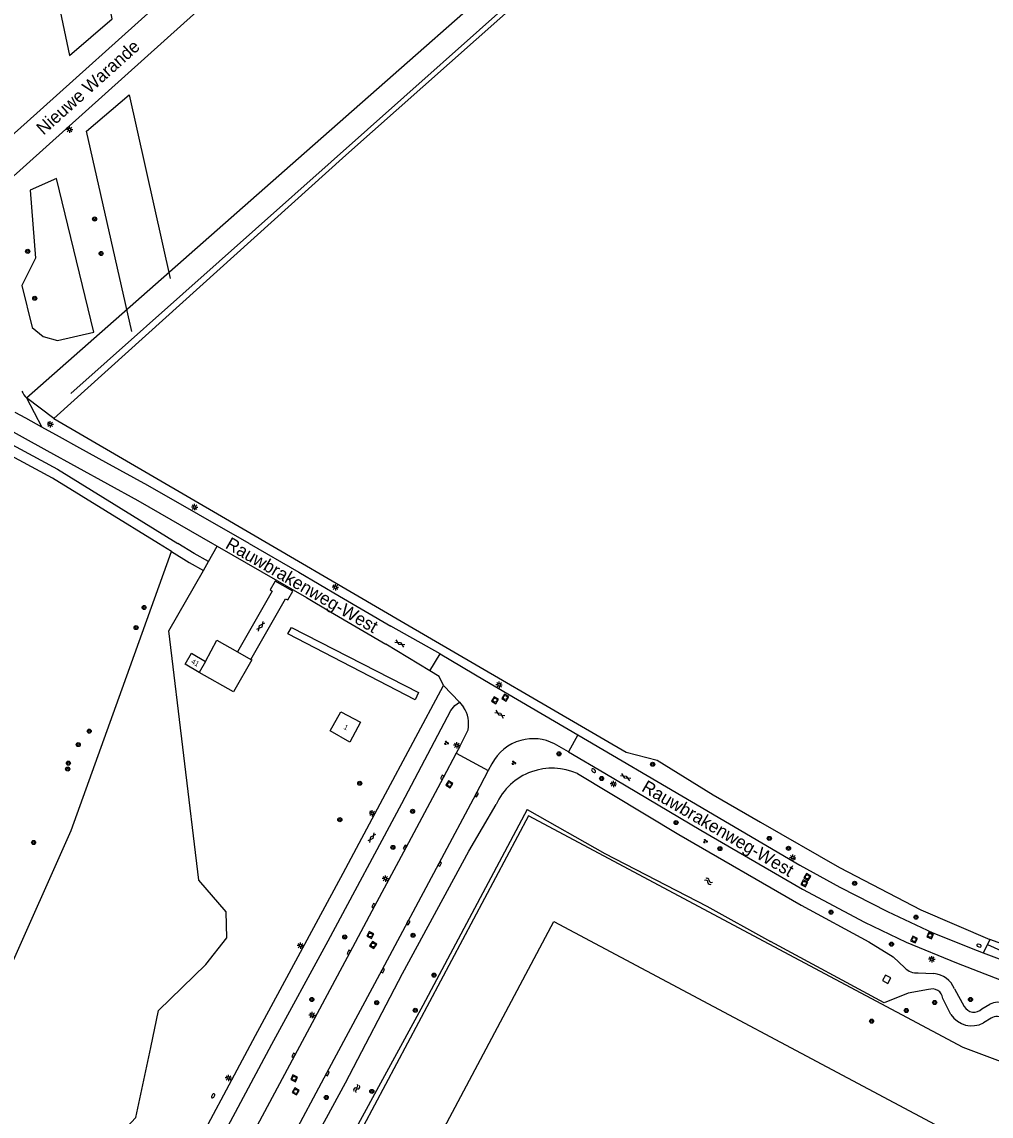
# Model space of a CAD drawing. Extents: x 136000 to 138005, y 398500 to 400500.
# Drawn here: x 136550.3 to 136740.1, y 399387.9 to 399602.1 of the extents above; entities that cross this region are included whole.
import ezdxf

# ---------------------------------------------------------------- set-up
doc = ezdxf.new("R2010")
doc.units = 0
for name, color, linetype in [('gg-afsc-draadraster', 7, 'Continuous'), ('gg-afsc-hekwerk', 7, 'Continuous'), ('gg-afsc-lijn draadraster', 7, 'Continuous'), ('gg-anno-huisnummerreeks BGT', 7, 'Continuous'), ('gg-anno-openbare ruimte label', 7, 'Continuous'), ('gg-bbg-hoofdgebouw', 7, 'Continuous'), ('gg-knt-bronhoudergrens', 7, 'Continuous'), ('gg-knt-verharding', 7, 'Continuous'), ('gg-kntw-bovenkant insteek waterloop', 7, 'Continuous'), ('gg-kntw-greppel-droge sloot', 7, 'Continuous'), ('gg-kntw-midden sloot', 7, 'Continuous'), ('gg-kwrk-uitstroombak niveau min 01', 7, 'Continuous'), ('gt-bbg-plantopografie pand', 7, 'Continuous'), ('gt-grn-groengrens', 7, 'Continuous'), ('gt-grn-vlakafsluiter', 7, 'Continuous'), ('gt-grn-weggrens', 7, 'Continuous'), ('gt-symb-boom', 7, 'Continuous'), ('gt-symb-brandkraan', 7, 'Continuous'), ('gt-symb-gesloten verharding', 7, 'Continuous'), ('gt-symb-groenvak', 7, 'Continuous'), ('gt-symb-kolk', 7, 'Continuous'), ('gt-symb-lichtmast', 7, 'Continuous'), ('gt-symb-rioolschacht', 7, 'Continuous'), ('gt-symb-watersymbool', 7, 'Continuous')]:
    doc.layers.add(name, color=color, linetype=linetype)

# ---------------------------------------------------------------- blocks, each defined once
blk = doc.blocks.new('gt0-LMAST')
at = {"layer": 'gt-symb-lichtmast'}
for p, q in [((-0.18, 0.17), (-0.45, 0.44)), ((-0.01, 0.25), (-0.01, 0.62)), ((0.17, 0.17), (0.44, 0.44)), ((-0.26, 0), (-0.63, 0)), ((-0.18, -0.18), (-0.45, -0.45)), ((-0.01, -0.25), (-0.01, -0.63)), ((0.44, -0.45), (0.17, -0.18)), ((0.24, 0), (0.62, 0))]:
    blk.add_line(p, q, dxfattribs=at)
blk.add_circle((-0.01, 0), 0.25, dxfattribs=at)
blk = doc.blocks.new('gt0-GESVH1')
at = {"layer": 'gt-symb-gesloten verharding'}
for p, q in [((-0.99, -0.26), (0.01, 0.24)), ((0.01, -0.26), (-0.99, 0.24)), ((0.01, 0.24), (1.01, -0.26)), ((1.01, 0.24), (0.01, -0.26))]:
    blk.add_line(p, q, dxfattribs=at)
blk = doc.blocks.new('gt0-RS')
at = {"layer": 'gt-symb-rioolschacht'}
blk.add_lwpolyline([(-0.5, -0.5), (0.5, -0.5), (0.5, 0.5), (-0.5, 0.5)], close=True, dxfattribs=at)
blk.add_circle((0, 0), 0.375, dxfattribs=at)
blk = doc.blocks.new('gt0-BOOM')
at = {"layer": 'gt-symb-boom'}
for radius in [0.4, 0.2]:
    blk.add_circle((0, 0), radius, dxfattribs=at)
blk = doc.blocks.new('gt0-KOLK')
at = {"layer": 'gt-symb-kolk'}
blk.add_lwpolyline([(0, 0), (0.37, 0), (0.37, 0.4), (-0.38, 0.4), (-0.38, 0), (0, 0)], dxfattribs=at)
blk = doc.blocks.new('gt0-GRVAK')
at = {"layer": 'gt-symb-groenvak'}
for p, q in [((-0.11, 0.19), (-0.23, 0.24)), ((-0.18, 0.15), (0.09, 0.15)), ((-0.09, 0.21), (-0.16, 0.32)), ((-0.05, 0.21), (-0.05, 0.39)), ((0, 0.21), (0.06, 0.32)), ((0.01, 0.19), (0.13, 0.24)), ((0.26, -0.05), (0.2, 0.06)), ((0.3, -0.05), (0.3, 0.13)), ((0.35, -0.05), (0.41, 0.06)), ((-0.24, -0.23), (-0.36, -0.18)), ((-0.32, -0.26), (-0.05, -0.26)), ((-0.23, -0.21), (-0.29, -0.1)), ((-0.18, -0.2), (-0.18, -0.02)), ((-0.14, -0.21), (-0.07, -0.1)), ((-0.12, -0.23), (0, -0.18)), ((0.24, -0.07), (0.12, -0.02)), ((0.17, -0.11), (0.44, -0.11)), ((0.37, -0.07), (0.49, -0.02))]:
    blk.add_line(p, q, dxfattribs=at)
blk = doc.blocks.new('gt0-BR')
at = {"layer": 'gt-symb-brandkraan'}
for centre, radius, start, end in [((-0.24, 0), 0.206, 107.5669, 252.4331), ((0.6, -2.66), 3, 106.892, 107.5669), ((0, -0.69), 0.938, 73.108, 106.892), ((-0.6, -2.66), 3, 72.4331, 73.108), ((0.24, 0), 0.206, 287.567, 72.4331), ((0.6, 2.66), 3, 252.4331, 253.108), ((0, 0.69), 0.938, 253.108, 286.8921), ((-0.6, 2.66), 3, 286.8921, 287.567)]:
    blk.add_arc(centre, radius, start, end, dxfattribs=at)
blk = doc.blocks.new('gt0-WA')
at = {"layer": 'gt-symb-watersymbool'}
for centre, start, end in [((-0.32, 0.02), 28.0725, 151.9275), ((0.43, 0.42), 208.0725, 331.9275), ((-0.32, -0.43), 28.0725, 151.9275), ((0.43, -0.03), 208.0725, 331.9275)]:
    blk.add_arc(centre, 0.425, start, end, dxfattribs=at)

msp = doc.modelspace()

# ---------------------------------------------------------------- linework, layer by layer
at = {"layer": 'gg-afsc-draadraster'}
msp.add_lwpolyline([(136556.55, 399524.49), (136589.33, 399505.38), (136625.34, 399484.37), (136668.61, 399459.13)], dxfattribs=at)
at = {"layer": 'gg-afsc-hekwerk'}
msp.add_line((136592.49, 399478.81), (136595.09, 399477.32), dxfattribs=at)
for points in [[(136535.47, 399709.83), (136559.58, 399595.55), (136567.96, 399602.71), (136544.79, 399713.71)], [(136571.78, 399541.53), (136562.95, 399580.7), (136571.25, 399587.85), (136579.33, 399551.86)], [(136586.23, 399476.92), (136588.47, 399481.09), (136592.49, 399478.81)], [(136595.09, 399477.32), (136595.27, 399477.22), (136591.73, 399470.96), (136584.99, 399474.75)], [(136696.62, 399421.55), (136649.45, 399446.68), (136595.65, 399345.56), (136593.79, 399340.87), (136592.52, 399336), (136591.92, 399331), (136591.91, 399325.97), (136592.55, 399320.99), (136593.8, 399316.11), (136595.69, 399311.45), (136598.08, 399307.03)], [(136696.62, 399421.55), (136649.45, 399446.68), (136595.65, 399345.56)], [(136923.78, 399328.57), (136919.38, 399330.99), (136917.16, 399332.17), (136914.92, 399333.32), (136912.65, 399334.41), (136910.36, 399335.47), (136908.12, 399336.37), (136905.76, 399337.27), (136809.23, 399373.39), (136734.6, 399401.33), (136696.62, 399421.55)], [(136777.46, 399385.28), (136734.6, 399401.33), (136696.62, 399421.55)]]:
    msp.add_lwpolyline(points, dxfattribs=at)
at = {"layer": 'gg-afsc-lijn draadraster'}
msp.add_lwpolyline([(136556.55, 399524.49), (136589.33, 399505.38), (136625.34, 399484.37), (136668.61, 399459.13)], dxfattribs=at)
at = {"layer": 'gg-bbg-hoofdgebouw'}
msp.add_line((136586.23, 399476.92), (136584.99, 399474.75), dxfattribs=at)
for points in [[(136584.99, 399474.75), (136582.22, 399476.37), (136583.47, 399478.55), (136586.23, 399476.92)], [(136612.74, 399467.07), (136616.55, 399465.04), (136614.47, 399461.11), (136610.61, 399463.32), (136612.74, 399467.07)]]:
    msp.add_lwpolyline(points, dxfattribs=at)
at = {"layer": 'gg-knt-bronhoudergrens'}
msp.add_line((136556.55, 399524.49), (136551.15, 399528.49), dxfattribs=at)
for points in [[(136811.37, 399688.99), (136776.32, 399720.09), (136756.7, 399702.97), (136686.2, 399640.29), (136649.05, 399607.48), (136613.7, 399576.03), (136556.55, 399524.49)], [(136551.15, 399528.49), (136604.42, 399575.46), (136658.39, 399623.03), (136725.27, 399676.87)], [(136668.61, 399459.13), (136674.64, 399457.61), (136685.64, 399450.81), (136694.9, 399445.45), (136710.4, 399436.6), (136726.28, 399428.26), (136739.8, 399422.47)]]:
    msp.add_lwpolyline(points, dxfattribs=at)
at = {"layer": 'gg-knt-verharding'}
for p, q in [((136541.11, 399525.95), (136555.18, 399518.2)), ((136551.02, 399524.51), (136548.98, 399525.63)), ((136554.15, 399522.78), (136551.02, 399524.51)), ((136557.6, 399520.89), (136554.15, 399522.78)), ((136561.6, 399518.69), (136557.6, 399520.89)), ((136566.71, 399515.88), (136561.6, 399518.69)), ((136587.57, 399500), (136588.5, 399499.47)), ((136612.48, 399489.72), (136622.53, 399483.82)), ((136610.71, 399486.64), (136621.56, 399480.27)), ((136632.15, 399478.43), (136622.53, 399483.82)), ((136630.15, 399475.1), (136621.56, 399480.27)), ((136630.15, 399475.1), (136632.15, 399478.43)), ((136631.99, 399473.99), (136630.15, 399475.1)), ((136632.81, 399472.18), (136631.99, 399473.99)), ((136635.96, 399468.92), (136636.76, 399467.97)), ((136636.02, 399460.28), (136637.63, 399463.52)), ((136657.28, 399459.24), (136654.58, 399460.77)), ((136659.14, 399462.52), (136657.28, 399459.24)), ((136636.02, 399460.28), (136635.33, 399458.97)), ((136635.33, 399458.97), (136641.6, 399455.55)), ((136642.31, 399456.89), (136641.6, 399455.55))]:
    msp.add_line(p, q, dxfattribs=at)
for points in [[(136709.61, 399716.2), (136671.3, 399681.84), (136581.95, 399601.89), (136547.32, 399570.74)], [(136693.53, 399710.06), (136668.01, 399687.18), (136578.76, 399607.27), (136551.28, 399582.57), (136518.04, 399552.84), (136509.92, 399550.92)], [(136555.18, 399518.2), (136572.98, 399508.39), (136587.57, 399500)], [(136594.74, 399500), (136574.96, 399511.34), (136566.71, 399515.88)], [(136588.5, 399499.47), (136605.98, 399489.42), (136610.71, 399486.64)], [(136594.74, 399500), (136604.52, 399494.4), (136612.48, 399489.72)], [(136595.09, 399477.32), (136601.88, 399489.18), (136602.32, 399488.95), (136603.3, 399490.68), (136599.84, 399492.65), (136598.86, 399490.93), (136599.28, 399490.69), (136592.49, 399478.81)], [(136632.15, 399478.43), (136640.85, 399473.22), (136659.14, 399462.52)], [(136573.47, 399361.49), (136577.4, 399368.83), (136581.6, 399376.68), (136596, 399403.68), (136613.2, 399435.49), (136620.96, 399449.99), (136632.81, 399472.18)], [(136576.63, 399359.76), (136584.55, 399374.54), (136599.18, 399401.96), (136610.21, 399422.22), (136624.65, 399449.12), (136634.27, 399467.29), (136635.04, 399468.27), (136635.96, 399468.92)], [(136659.14, 399462.52), (136681.39, 399449.46), (136702.61, 399437.05), (136710.44, 399432.72), (136719.76, 399427.98), (136728.63, 399423.81), (136737.3, 399420.3), (136738.53, 399419.84)], [(136635.33, 399458.97), (136632.78, 399454.13), (136625.47, 399440.42), (136619.32, 399429), (136614.49, 399419.9), (136603.65, 399399.69), (136596.33, 399386.06), (136586.71, 399368.13)], [(136657.28, 399459.24), (136664.39, 399455.05), (136683.24, 399443.91), (136703.16, 399432.32), (136715.29, 399425.86), (136723.44, 399421.94), (136733.29, 399417.9), (136745.21, 399413.29), (136766.43, 399405.05), (136791.96, 399395.28), (136818.24, 399385.3), (136820.41, 399384.41), (136844.82, 399375.27), (136863.42, 399368.44), (136882.32, 399361.66), (136899.56, 399355.33), (136904.41, 399353.51)], [(136641.6, 399455.55), (136639.13, 399450.91), (136631.9, 399437.34), (136620.75, 399416.48), (136609.91, 399396.33), (136602.65, 399382.72), (136593.03, 399364.73), (136584.59, 399349.01), (136573.52, 399328.51), (136572.26, 399326.09)], [(136738.53, 399419.84), (136745.07, 399417.36), (136767.59, 399408.61), (136798.68, 399396.74), (136817.02, 399389.78), (136823.31, 399387.39), (136841.96, 399380.4), (136885.65, 399364.48), (136897.9, 399360.07), (136898.79, 399359.74)]]:
    msp.add_lwpolyline(points, dxfattribs=at)
for centre, radius, start, end in [((136556.68, 399533.21), 7.27, 207.7911, 220.4607), ((136631.82, 399464.69), 5.93, 348.5944, 33.5896), ((136650.42, 399452.61), 9.17, 105.5111, 152.1635), ((136650.42, 399452.61), 9.17, 62.9681, 105.5027)]:
    msp.add_arc(centre, radius, start, end, dxfattribs=at)
at = {"layer": 'gg-kntw-bovenkant insteek waterloop'}
for p, q in [((136585.8, 399494.74), (136586.84, 399496.45)), ((136739.8, 399422.47), (136739.33, 399421.5)), ((136732.88, 399412.83), (136734.81, 399409.35)), ((136732.2, 399407.77), (136730.6, 399410.95)), ((136738.26, 399408.9), (136739.82, 399409.81)), ((136740.05, 399407.05), (136738.58, 399406.14))]:
    msp.add_line(p, q, dxfattribs=at)
for points in [[(136498.96, 399543.71), (136499.66, 399545.61), (136557.23, 399514.53), (136580.81, 399500)], [(136579.55, 399498.43), (136577, 399500), (136556.28, 399512.77), (136513.79, 399535.7)], [(136586.84, 399496.45), (136583.98, 399498.05), (136580.81, 399500)], [(136579.55, 399498.43), (136583, 399496.3), (136585.8, 399494.74)], [(136659.04, 399454.97), (136678.89, 399443.02), (136702.84, 399429.17), (136716.11, 399422.03), (136720.89, 399419.08), (136723.17, 399416.9)], [(136575.42, 399324.28), (136580.23, 399331.79), (136592.27, 399354.26), (136603.74, 399376.15), (136613.63, 399394.44), (136624.79, 399415.84), (136637.8, 399439.78), (136643.12, 399448.88)], [(136649.22, 399447.94), (136644.28, 399438.57), (136628.77, 399409.57), (136614.91, 399384.16), (136604.01, 399363.77), (136594.14, 399344.9), (136587.26, 399331.59), (136581.08, 399320.82)], [(136649.22, 399447.94), (136664.4, 399439.32), (136684.38, 399429.03), (136696.89, 399422.06)], [(136727.8, 399412.66), (136723.79, 399411.96), (136719.09, 399410.1), (136696.89, 399422.06)], [(136824.11, 399390.64), (136811.66, 399395.48), (136793.01, 399402.53), (136774.98, 399409.4), (136752.34, 399417.97), (136739.8, 399422.47)], [(136739.33, 399421.5), (136752.55, 399415.58), (136776.48, 399406.38), (136798.73, 399397.77), (136823.27, 399388.85), (136824.11, 399390.64)], [(136725.75, 399415.92), (136727.26, 399415.88), (136728.83, 399415.81)]]:
    msp.add_lwpolyline(points, dxfattribs=at)
for centre, radius, start, end in [((136654.12, 399444), 12.02, 109.6957, 156.076), ((136654.11, 399443.99), 12.03, 65.8201, 109.6762), ((136725.6, 399419.43), 3.51, 226.1825, 272.3401), ((136728.41, 399411), 4.83, 22.243, 84.9922), ((136728.55, 399410.74), 2.06, 5.9656, 111.3408), ((136736.7, 399410.43), 2.18, 209.549, 315.3966), ((136741.32, 399407.07), 3.12, 60.7148, 118.7937), ((136736.29, 399410.51), 4.93, 213.8283, 297.5758), ((136741.22, 399405.19), 2.2, 52.6899, 122.1901)]:
    msp.add_arc(centre, radius, start, end, dxfattribs=at)
at = {"layer": 'gg-kntw-greppel-droge sloot'}
msp.add_lwpolyline([(136602.34, 399482.3), (136603.08, 399483.59), (136627.92, 399470.85), (136627.27, 399469.4), (136602.34, 399482.3)], dxfattribs=at)
at = {"layer": 'gg-kntw-midden sloot'}
msp.add_line((136559.88, 399529.4), (136773.74, 399719.72), dxfattribs=at)
at = {"layer": 'gg-kwrk-uitstroombak niveau min 01'}
msp.add_lwpolyline([(136718.8, 399414.43), (136719.85, 399413.88), (136720.43, 399414.96), (136719.37, 399415.49), (136718.8, 399414.43)], dxfattribs=at)
at = {"layer": 'gt-bbg-plantopografie pand'}
msp.add_lwpolyline([(136654.43, 399425.99), (136734.14, 399383.55), (136731.73, 399379.04), (136740.62, 399374.3), (136733.16, 399360.29), (136724.2, 399365.06), (136673.35, 399269.59), (136604.57, 399306.23), (136598.74, 399321.25), (136654.43, 399425.99)], dxfattribs=at)
at = {"layer": 'gt-grn-groengrens'}
msp.add_line((136586.84, 399496.45), (136588.5, 399499.47), dxfattribs=at)
for points in [[(136557.04, 399571.48), (136551.89, 399569.18), (136552.9, 399555.84), (136550.28, 399550.5), (136552.28, 399542.3), (136554.43, 399540.52), (136557.25, 399539.76), (136564.33, 399541.38), (136557.04, 399571.48)], [(136422.84, 399175.76), (136452.22, 399176.88), (136449.24, 399244.93), (136446.79, 399300.82), (136443.78, 399369.27), (136443.04, 399386.12), (136446.66, 399391.38), (136534.92, 399387.76), (136559.93, 399443.79), (136569.9, 399471.57), (136579.55, 399498.43)], [(136458.37, 399235.09), (136447.21, 399370.56), (136453.61, 399378.32), (136489.61, 399378), (136539.98, 399376.96), (136558.13, 399377.13), (136565.69, 399380.21), (136572.55, 399387.63), (136575.49, 399401.35), (136577.03, 399408.57), (136586.27, 399417.61), (136590.42, 399422.82), (136590.26, 399427.86), (136584.93, 399434.09), (136579.07, 399482.89), (136585.8, 399494.74)]]:
    msp.add_lwpolyline(points, dxfattribs=at)
at = {"layer": 'gt-grn-vlakafsluiter'}
for p, q in [((136551.15, 399528.49), (136554.15, 399522.78)), ((136739.33, 399421.5), (136738.53, 399419.84))]:
    msp.add_line(p, q, dxfattribs=at)
at = {"layer": 'gt-grn-weggrens'}
msp.add_line((136635.96, 399468.92), (136632.81, 399472.18), dxfattribs=at)

# ---------------------------------------------------------------- block references
at = {"layer": 'gt-symb-boom'}
for p in [(136564.5, 399563.54), (136551.4, 399557.21), (136565.78, 399556.78), (136552.78, 399548.02), (136574.2, 399487.48), (136572.63, 399483.54), (136563.45, 399463.26), (136561.3, 399460.64), (136655.44, 399458.83), (136559.23, 399455.85), (136559.38, 399457), (136673.78, 399456.78), (136663.79, 399453.99), (136616.43, 399453.07), (136626.77, 399447.56), (136612.53, 399445.93), (136678.37, 399445.37), (136552.56, 399441.47), (136696.63, 399442.26), (136622.92, 399440.51), (136686.96, 399440.27), (136700.38, 399440.33), (136713.34, 399433.48), (136708.73, 399427.82), (136725.35, 399426.84), (136613.49, 399422.97), (136626.87, 399423.3), (136720.55, 399421.56), (136630.98, 399415.5), (136607.04, 399410.73), (136619.75, 399410.1), (136729.01, 399410.14), (136736.03, 399410.73), (136627.3, 399408.62), (136723.45, 399408.58), (136716.66, 399406.48), (136609.87, 399391.55), (136618.8, 399392.74)]:
    msp.add_blockref('gt0-BOOM', p, dxfattribs=at)
at = {"layer": 'gt-symb-brandkraan'}
for p, rotation in [((136662.22, 399455.53), -37.316974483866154), ((136737.7, 399421.28), 163.5587195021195), ((136587.71, 399391.87), 57.788102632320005)]:
    msp.add_blockref('gt0-BR', p, dxfattribs=dict(at, rotation=rotation))
at = {"layer": 'gt-symb-gesloten verharding'}
for p, rotation in [((136597.01, 399483.8), 53.336407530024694), ((136624.27, 399480.43), -29.666715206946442), ((136643.83, 399466.6), -33.03828461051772), ((136668.49, 399454.28), -30.384237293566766), ((136618.79, 399442.42), 53.33640752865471)]:
    msp.add_blockref('gt0-GESVH1', p, dxfattribs=dict(at, rotation=rotation))
at = {"layer": 'gt-symb-groenvak'}
for p in [(136633.4, 399460.95), (136646.58, 399457.07), (136684.1, 399441.72)]:
    msp.add_blockref('gt0-GRVAK', p, dxfattribs=at)
at = {"layer": 'gt-symb-kolk'}
for p, rotation in [((136632.78, 399454.13), 62.28149837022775), ((136639.13, 399450.91), -117.97472992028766), ((136625.47, 399440.42), 61.89717643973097), ((136631.9, 399437.34), -118.10282356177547), ((136619.32, 399429), 61.691479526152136), ((136625.74, 399425.84), -118.15334649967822), ((136614.49, 399419.9), 62.025270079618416), ((136620.75, 399416.48), -118.10282356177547), ((136603.65, 399399.69), 61.76909817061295), ((136609.91, 399396.33), -118.28136108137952)]:
    msp.add_blockref('gt0-KOLK', p, dxfattribs=dict(at, rotation=rotation))
at = {"layer": 'gt-symb-lichtmast'}
for p in [(136559.6, 399581.04), (136555.82, 399523.34), (136584.08, 399507.14), (136611.67, 399491.44), (136643.72, 399472.34), (136635.44, 399460.5), (136666.11, 399452.93), (136618.88, 399447.19), (136701.23, 399438.49), (136621.45, 399434.4), (136604.81, 399421.28), (136728.46, 399418.61), (136607.11, 399407.68), (136590.71, 399395.36)]:
    msp.add_blockref('gt0-LMAST', p, dxfattribs=at)
at = {"layer": 'gt-symb-rioolschacht'}
for p, rotation in [((136642.92, 399469.32), -29.79461720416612), ((136644.92, 399469.85), -120.46264004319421), ((136633.99, 399452.83), -32.08436154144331), ((136704.07, 399434.73), 149.0755409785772), ((136703.49, 399433.48), 153.58862510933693), ((136618.5, 399423.35), 62.564181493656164), ((136619.06, 399421.4), 56.62779761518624), ((136724.97, 399422.46), 154.460267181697), ((136728.1, 399423.28), 157.04963699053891), ((136603.59, 399395.3), 64.84462756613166), ((136603.88, 399392.73), 59.53735995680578)]:
    msp.add_blockref('gt0-RS', p, dxfattribs=dict(at, rotation=rotation))
at = {"layer": 'gt-symb-watersymbool'}
for p, rotation in [((136684.77, 399433.83), 150.66720921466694), ((136615.86, 399393.36), -118.74303563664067)]:
    msp.add_blockref('gt0-WA', p, dxfattribs=dict(at, rotation=rotation))

# ---------------------------------------------------------------- texts
at = {"layer": 'gg-anno-huisnummerreeks BGT'}
for s, rotation, p in [('41', 329.6, (136583.29, 399476.62)), ('1', 332.1, (136613.16, 399463.75))]:
    msp.add_text(s, height=1, rotation=rotation, dxfattribs=at).set_placement(p)
at = {"layer": 'gg-anno-openbare ruimte label'}
for s, rotation, p in [('Nieuwe Warande', 41.9, (136554.5, 399579.85)), ('Rauwbrakenweg-West', 330, (136589.93, 399499.21)), ('Rauwbrakenweg-West', 329.7, (136671.43, 399451.64))]:
    msp.add_text(s, height=2.5, rotation=rotation, dxfattribs=at).set_placement(p)

doc.saveas('drawing.dxf')
